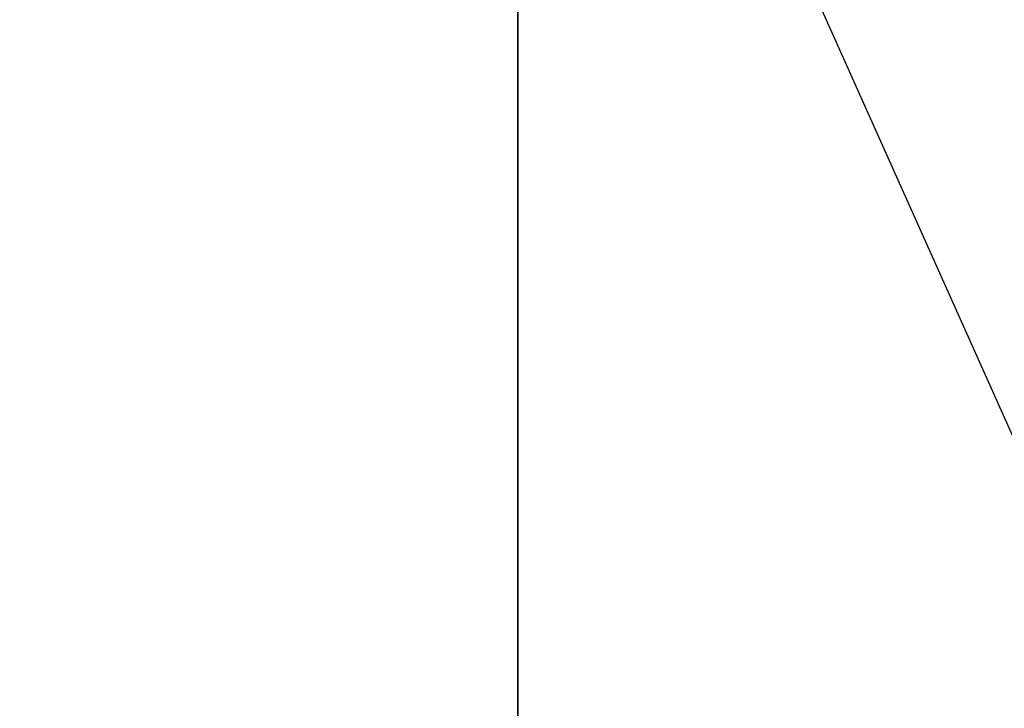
# Model space of a CAD drawing. Extents: x 0 to 80, y 0 to 80.
# Tile 644 of 656: x 10.005953 to 10.0063, y 35.421796 to 35.422039. Entities that reach past the tile are written whole.
import ezdxf

# ---------------------------------------------------------------- set-up
doc = ezdxf.new("R2010")
doc.units = 0
doc.header["$LTSCALE"] = 25.4
doc.layers.get('0').update_dxf_attribs({"color": 13, "linetype": 'CONTINUOUS'})

# ---------------------------------------------------------------- blocks, each defined once
blk = doc.blocks.new('ORBIT-I-KINKIET-20-7806-78')
at = {"color": 7}
for p, q in [((26.40274239, 35.76836014, 302.38388062), (26.45747375, 35.64608002, 302.33685303)), ((26.40274239, 35.64608002, 302.38388062), (26.40274239, 35.76836014, 302.38388062))]:
    blk.add_line(p, q, dxfattribs=at)
mesh = blk.add_polyface(dxfattribs=at)
corners = [(26.40274239, 35.64608002, 302.38388062), (25.67843819, 35.76836014, 302.75234985), (26.40274239, 35.76836014, 302.38388062)]
mesh.append_faces([[corners[k] for k in face] for face in [(0, 1, 2)]], dxfattribs={"color": 7})
mesh = blk.add_polyface(dxfattribs=at)
corners = [(26.40274239, 35.64608002, 302.38388062), (25.67843819, 35.64608002, 302.75234985), (25.67843819, 35.76836014, 302.75234985)]
mesh.append_faces([[corners[k] for k in face] for face in [(0, 1, 2)]], dxfattribs={"color": 7})
mesh = blk.add_polyface(dxfattribs=at)
corners = [(26.88428497, 35.76836014, 346.24627686), (26.13512993, 35.64608002, 345.89315796), (26.88428497, 35.64608002, 346.24627686)]
mesh.append_faces([[corners[k] for k in face] for face in [(0, 1, 2)]], dxfattribs={"color": 7})
mesh = blk.add_polyface(dxfattribs=at)
corners = [(26.88428497, 35.76836014, 346.24627686), (26.13512993, 35.76836014, 345.89315796), (26.13512993, 35.64608002, 345.89315796)]
mesh.append_faces([[corners[k] for k in face] for face in [(0, 1, 2)]], dxfattribs={"color": 7})

msp = doc.modelspace()

# ---------------------------------------------------------------- block references
at = {"color": 0}
msp.add_blockref('ORBIT-I-KINKIET-20-7806-78', (-16.39661407, -0.34607825, -57.5), dxfattribs=at)

doc.saveas('drawing.dxf')
